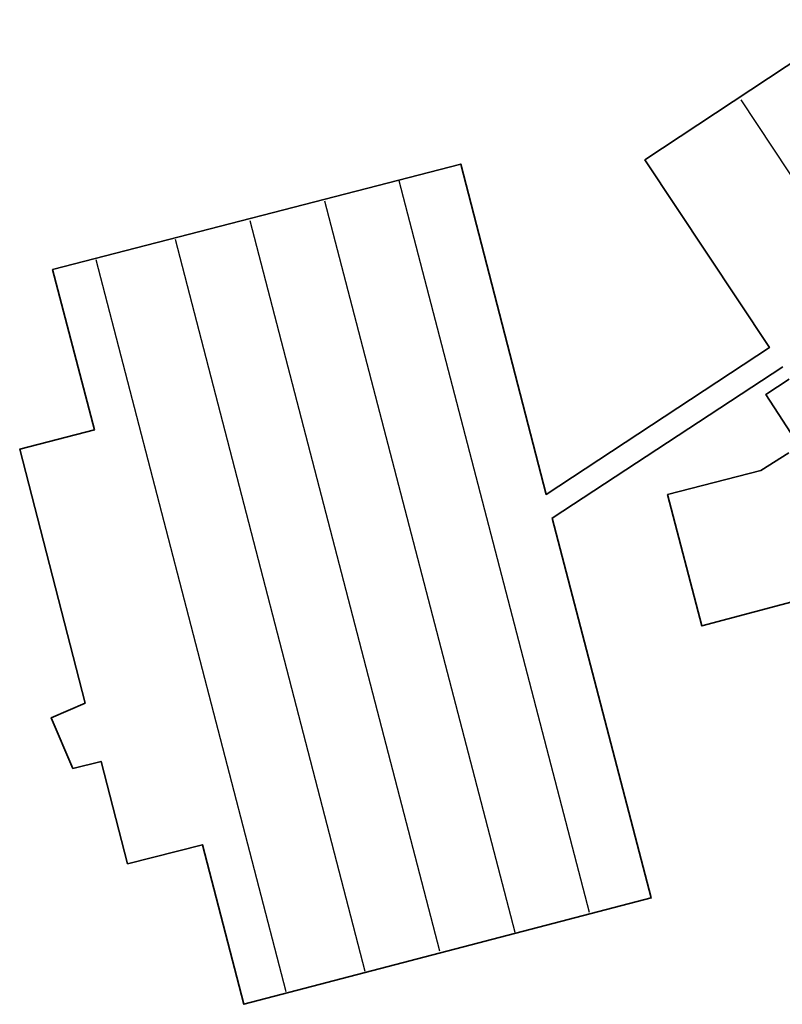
# Model space of a CAD drawing. Header units: metres. Extents: x 169249 to 194689, y 406250 to 412203.
# Tile 408 of 442: x 192838 to 192966, y 411718 to 411884. Entities that reach past the tile are written whole.
import ezdxf

# ---------------------------------------------------------------- set-up
doc = ezdxf.new("R2010")
doc.units = ezdxf.units.M
doc.layers.add('BGT_NLCS_N264$0$B-WE-KG-KADASTRAAL_NOK-G', color=252, linetype='CONTINUOUS')
doc.layers.add('BGT_NLCS_N264$0$B-WE-OG-TOPOGRAFIE_BEBOUWING-G', color=252, linetype='CONTINUOUS', lineweight=35)
doc.layers.add('X-XX-AL-REFERENTIE-G', color=7, linetype='CONTINUOUS', lineweight=18)

# ---------------------------------------------------------------- blocks, each defined once
blk = doc.blocks.new('BGT_NLCS_N264')
at = {"layer": 'BGT_NLCS_N264$0$B-WE-KG-KADASTRAAL_NOK-G'}
for p, q in [((192959.5, 411870.16, 24.01), (193024.13, 411771.93, 23.99)), ((192889.43, 411853.13, 21.37), (192921.45, 411730.02, 21.34)), ((192908.83, 411726.82, 21.36), (192876.92, 411849.79, 21.42)), ((192864.31, 411846.66, 21.38), (192896.25, 411723.47, 21.36)), ((192883.01, 411719.97, 21.3), (192851.01, 411843.23, 21.37))]:
    blk.add_line(p, q, dxfattribs=at)
blk.add_polyline3d([(192934, 411733.32, 21.33), (192902.03, 411856.51, 21.39), (192902.02, 411856.55, 21.39)], dxfattribs=at)
at = {"layer": 'BGT_NLCS_N264$0$B-WE-OG-TOPOGRAFIE_BEBOUWING-G'}
for points in [[(192847.11, 411757.59, 17.65), (192843.47, 411766.13, 17.68), (192849.17, 411768.58, 19.04), (192838.17, 411811.31, 19.08), (192850.74, 411814.58, 19.12), (192843.7, 411841.56, 19.09), (192912.36, 411859.32, 19.04), (192926.74, 411803.72, 19.02), (192964.3, 411828.42, 18.95), (192943.34, 411860.03, 18.97), (192979, 411883.62, 17.64)], [(192983.91, 411789.84, 18.19), (192952.9, 411781.59, 17.94), (192947.15, 411803.7, 17.94), (192962.84, 411807.73, 18.07), (192967.56, 411810.74, 18.17)], [(192969.27, 411811.88, 18.21), (192963.68, 411820.53, 18.21), (192967.6, 411823.11, 18.91)], [(192966.57, 411825.18, 18.91), (192927.72, 411799.73, 19.04), (192944.42, 411735.8, 19.05), (192875.85, 411717.89, 19.1), (192868.9, 411744.76, 19.07), (192856.32, 411741.55, 19.06), (192851.87, 411758.78, 18.99), (192847.11, 411757.59, 17.65)]]:
    blk.add_polyline3d(points, dxfattribs=at)

msp = doc.modelspace()

# ---------------------------------------------------------------- block references
at = {"layer": 'X-XX-AL-REFERENTIE-G'}
msp.add_blockref('BGT_NLCS_N264', (0, 0), dxfattribs=at)

doc.saveas('drawing.dxf')
